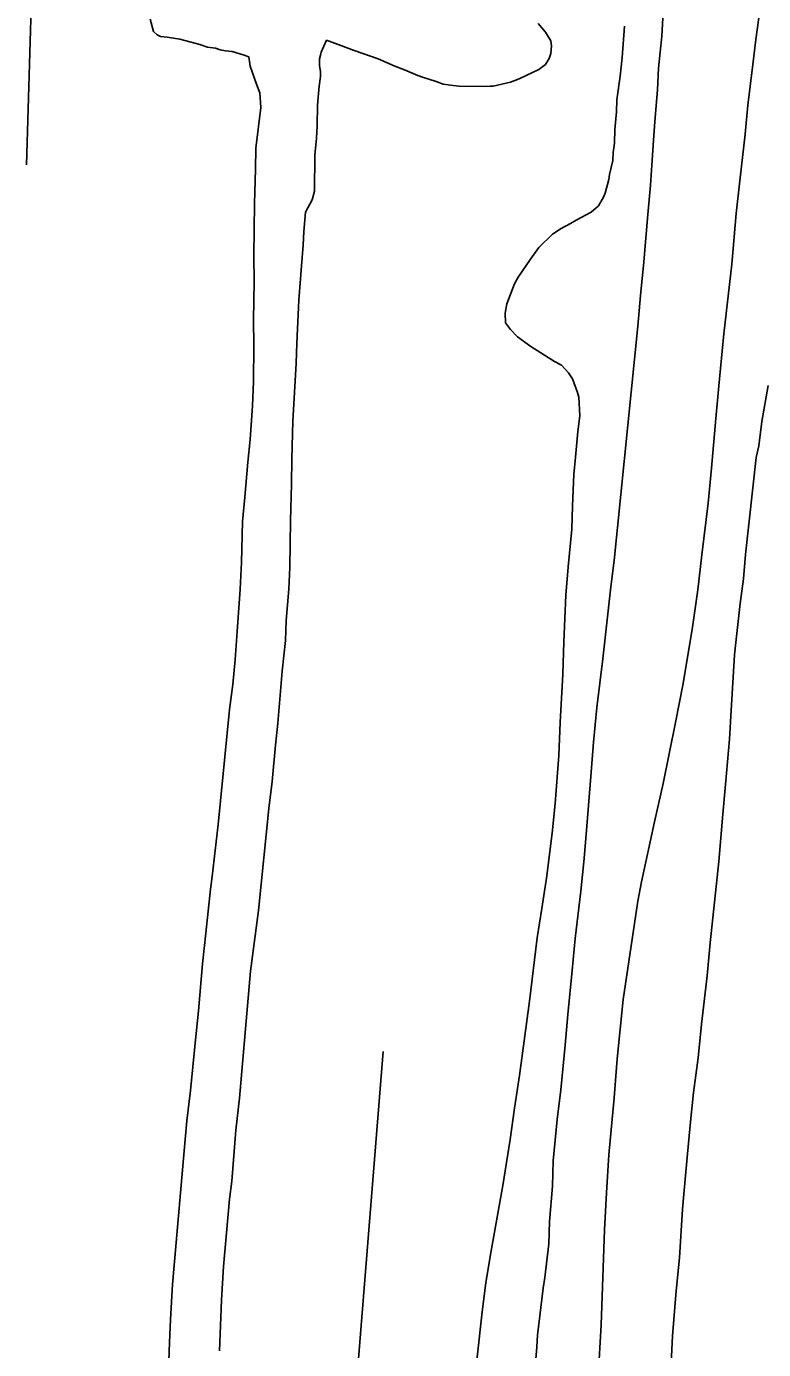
# Model space of a CAD drawing. Extents: x 3355677 to 3393573, y 612928 to 638357.
# Drawn here: x 3360531 to 3361105, y 627448 to 628478 of the extents above; entities that cross this region are included whole.
import ezdxf

# ---------------------------------------------------------------- set-up
doc = ezdxf.new("R2010")
doc.units = 0
doc.layers.add('V-SITE-VEGE', color=7, linetype='Continuous')
doc.layers.add('V-TOPO-SHOR', color=7, linetype='Continuous')

msp = doc.modelspace()

# ---------------------------------------------------------------- linework, layer by layer
at = {"layer": 'V-SITE-VEGE'}
for p, q in [((3361099.4, 628468.3), (3361103.3, 628496.6)), ((3360630.3, 628474.6), (3360627.7, 628484)), ((3361027.2, 628489.7), (3361026.2, 628470.8)), ((3360633.1, 628471.8), (3360630.3, 628474.6)), ((3360635.8, 628470.6), (3360633.1, 628471.8)), ((3360929.8, 628480.7), (3360935.6, 628473.9)), ((3360935.6, 628473.9), (3360939.9, 628467.2)), ((3360995.3, 628454.3), (3360997.1, 628478.7)), ((3360640.9, 628470.1), (3360635.8, 628470.6)), ((3360650.7, 628468.4), (3360640.9, 628470.1)), ((3360666.4, 628464.3), (3360650.7, 628468.4)), ((3360672.3, 628462.2), (3360666.4, 628464.3)), ((3360678.6, 628461.4), (3360672.3, 628462.2)), ((3360682.2, 628460.1), (3360678.6, 628461.4)), ((3360765, 628467.8), (3360760.9, 628458.4)), ((3360778.3, 628462.9), (3360765, 628467.8)), ((3360786.5, 628459.6), (3360778.3, 628462.9)), ((3360940.2, 628463.2), (3360939.8, 628457.3)), ((3360939.9, 628467.2), (3360940.2, 628463.2)), ((3361026.2, 628470.8), (3361023.5, 628446)), ((3361097.2, 628448.7), (3361099.4, 628468.3)), ((3360686.5, 628459.3), (3360682.2, 628460.1)), ((3360691.6, 628458.8), (3360686.5, 628459.3)), ((3360700.2, 628456.4), (3360691.6, 628458.8)), ((3360704.5, 628454.7), (3360700.2, 628456.4)), ((3360705.6, 628447.6), (3360704.5, 628454.7)), ((3360759.7, 628453.3), (3360759.6, 628447.7)), ((3360760.5, 628456), (3360759.7, 628453.3)), ((3360760.9, 628458.4), (3360760.5, 628456)), ((3360805.4, 628453.1), (3360786.5, 628459.6)), ((3360818.3, 628447.4), (3360805.4, 628453.1)), ((3360938.5, 628453.4), (3360935.7, 628448.7)), ((3360939.8, 628457.3), (3360938.5, 628453.4)), ((3360993.9, 628439.7), (3360995.3, 628454.3)), ((3360710.6, 628433.4), (3360705.6, 628447.6)), ((3360759.6, 628447.7), (3360760.3, 628443.4)), ((3360760.3, 628443.4), (3360760.3, 628439.5)), ((3360825.8, 628444.6), (3360818.3, 628447.4)), ((3360836.3, 628440.1), (3360825.8, 628444.6)), ((3360930.5, 628444.8), (3360920.6, 628440.2)), ((3360935.7, 628448.7), (3360930.5, 628444.8)), ((3361023.5, 628446), (3361022.9, 628429.1)), ((3361093.3, 628417.2), (3361097.2, 628448.7)), ((3360713.2, 628426.6), (3360710.6, 628433.4)), ((3360759.4, 628432), (3360758.9, 628426.1)), ((3360760.3, 628439.5), (3360759.4, 628432)), ((3360839.9, 628438.9), (3360836.3, 628440.1)), ((3360850.5, 628435.6), (3360839.9, 628438.9)), ((3360855.9, 628433.5), (3360850.5, 628435.6)), ((3360863.8, 628432.3), (3360855.9, 628433.5)), ((3360868.5, 628431.8), (3360863.8, 628432.3)), ((3360888.2, 628431.6), (3360868.5, 628431.8)), ((3360892.6, 628431.9), (3360888.2, 628431.6)), ((3360894.9, 628431.9), (3360892.6, 628431.9)), ((3360908.4, 628434.9), (3360894.9, 628431.9)), ((3360915.1, 628437.5), (3360908.4, 628434.9)), ((3360920.6, 628440.2), (3360915.1, 628437.5)), ((3360991.3, 628421.2), (3360993.9, 628439.7)), ((3360713.9, 628415.2), (3360713.2, 628426.6)), ((3360758.9, 628426.1), (3360758, 628417)), ((3360990.8, 628411.8), (3360991.3, 628421.2)), ((3361022.9, 628429.1), (3361020.7, 628404.3)), ((3360710, 628383.7), (3360713.9, 628415.2)), ((3360758, 628417), (3360757.8, 628400.9)), ((3360989.5, 628398), (3360990.8, 628411.8)), ((3361091, 628394.4), (3361093.3, 628417.2)), ((3360757.8, 628400.9), (3360757.3, 628391.4)), ((3361020.7, 628404.3), (3361019.6, 628385.8)), ((3360757.3, 628391.4), (3360756, 628378.1)), ((3360989.3, 628387.4), (3360989.5, 628398)), ((3361087, 628358.2), (3361091, 628394.4)), ((3360709.8, 628367.2), (3360710, 628383.7)), ((3360988, 628374), (3360988.4, 628380.3)), ((3360988.4, 628380.3), (3360989.3, 628387.4)), ((3361019.6, 628385.8), (3361017.3, 628354.7)), ((3360756, 628378.1), (3360755.6, 628350.1)), ((3360985.5, 628363), (3360988, 628374)), ((3360709, 628340.4), (3360709.8, 628367.2)), ((3360982.1, 628348.5), (3360985, 628359.1)), ((3360985, 628359.1), (3360985.5, 628363)), ((3361084, 628332.6), (3361087, 628358.2)), ((3360755.6, 628350.1), (3360754, 628343.4)), ((3360980.9, 628345.3), (3360982.1, 628348.5)), ((3361017.3, 628354.7), (3361015.4, 628331.9)), ((3360708.5, 628299.9), (3360709, 628340.4)), ((3360754, 628343.4), (3360748.7, 628333.6)), ((3360971.3, 628333.6), (3360976.9, 628338.7)), ((3360976.9, 628338.7), (3360980.9, 628345.3)), ((3360748.7, 628333.6), (3360747.4, 628318.7)), ((3360955.1, 628324.8), (3360959.4, 628327.5)), ((3360959.4, 628327.5), (3360971.3, 628333.6)), ((3361015.4, 628331.9), (3361012.2, 628294.9)), ((3361080.7, 628293.3), (3361084, 628332.6)), ((3360747.4, 628318.7), (3360746.8, 628308)), ((3360930.4, 628306.2), (3360941.2, 628316.7)), ((3360941.2, 628316.7), (3360947.9, 628320.9)), ((3360947.9, 628320.9), (3360955.1, 628324.8)), ((3360746.8, 628308), (3360745.5, 628291.9)), ((3360708.7, 628279.4), (3360708.5, 628299.9)), ((3360914.4, 628283.1), (3360924, 628297.2)), ((3360924, 628297.2), (3360930.4, 628306.2)), ((3360745.5, 628291.9), (3360744.9, 628281.7)), ((3361012.2, 628294.9), (3361009.5, 628268.9)), ((3361074.5, 628239), (3361080.7, 628293.3)), ((3360708.3, 628249.8), (3360708.7, 628279.4)), ((3360744.9, 628281.7), (3360743.6, 628265.1)), ((3360905.4, 628262.3), (3360911.5, 628278)), ((3360911.5, 628278), (3360914.4, 628283.1)), ((3360743.6, 628265.1), (3360741.9, 628231.7)), ((3361009.5, 628268.9), (3361007.6, 628244.9)), ((3360904.2, 628254.9), (3360905.4, 628262.3)), ((3360904.5, 628247.4), (3360904.2, 628254.9)), ((3360708.4, 628229.7), (3360708.3, 628249.8)), ((3360908.3, 628242.2), (3360904.5, 628247.4)), ((3361007.6, 628244.9), (3360989.2, 628062.4)), ((3360913.8, 628236.6), (3360908.3, 628242.2)), ((3360924.3, 628229), (3360913.8, 628236.6)), ((3361070.5, 628198.4), (3361074.5, 628239)), ((3360708.1, 628201.8), (3360708.4, 628229.7)), ((3360741.9, 628231.7), (3360741.4, 628215.9)), ((3360942.7, 628217.4), (3360924.3, 628229)), ((3360741.4, 628215.9), (3360738.8, 628171)), ((3360948.2, 628214.5), (3360942.7, 628217.4)), ((3360953.6, 628208.6), (3360948.2, 628214.5)), ((3360956.7, 628203.8), (3360953.6, 628208.6)), ((3360960.5, 628193.1), (3360956.7, 628203.8)), ((3360707.5, 628182.9), (3360708.1, 628201.8)), ((3360961.6, 628189.6), (3360960.5, 628193.1)), ((3361068.2, 628172.9), (3361070.5, 628198.4)), ((3361109.1, 628198.7), (3361104, 628170.5)), ((3360705.6, 628156.5), (3360707.5, 628182.9)), ((3360962.3, 628175), (3360961.6, 628189.6)), ((3360960.9, 628162.8), (3360962.3, 628175)), ((3361065, 628134.3), (3361068.2, 628172.9)), ((3360738.8, 628171), (3360738.1, 628141.5)), ((3360959.1, 628142.7), (3360960.9, 628162.8)), ((3361104, 628170.5), (3361101.8, 628151.6)), ((3360703.8, 628138.8), (3360705.6, 628156.5)), ((3360738.1, 628141.5), (3360737.8, 628121.8)), ((3360957.7, 628129.3), (3360959.1, 628142.7)), ((3361099.7, 628142.5), (3361091.3, 628067)), ((3361101.8, 628151.6), (3361099.7, 628142.5)), ((3360701.5, 628111.6), (3360703.8, 628138.8)), ((3361062.3, 628107.1), (3361065, 628134.3)), ((3360737.8, 628121.8), (3360737.1, 628093.1)), ((3360956.7, 628104.9), (3360957.7, 628129.3)), ((3360699.6, 628092.7), (3360701.5, 628111.6)), ((3360956, 628086.8), (3360956.7, 628104.9)), ((3361057.4, 628066.6), (3361062.3, 628107.1)), ((3360698.9, 628060.8), (3360699.6, 628092.7)), ((3360737.1, 628093.1), (3360736.6, 628057.2)), ((3360953.3, 628057.3), (3360956, 628086.8)), ((3360697.8, 628040), (3360698.9, 628060.8)), ((3360989.2, 628062.4), (3360986.6, 628041.9)), ((3361054.3, 628039.5), (3361057.4, 628066.6)), ((3361091.3, 628067), (3361089.9, 628048.1)), ((3360736.6, 628057.2), (3360735.6, 628039.9)), ((3360951.5, 628035.2), (3360953.3, 628057.3)), ((3360695.4, 628006.9), (3360697.8, 628040)), ((3360735.6, 628039.9), (3360733.7, 628015.5)), ((3360986.6, 628041.9), (3360980.4, 627985.6)), ((3361050, 628010.4), (3361054.3, 628039.5)), ((3361089.9, 628048.1), (3361087.3, 628028.8)), ((3360949.8, 627999), (3360951.5, 628035.2)), ((3361087.3, 628028.8), (3361083.8, 627998.5)), ((3360733.7, 628015.5), (3360733.2, 628000.1)), ((3361042.8, 627966.4), (3361050, 628010.4)), ((3360694, 627985.3), (3360695.4, 628006.9)), ((3360733.2, 628000.1), (3360730.5, 627976.1)), ((3360949.1, 627973.8), (3360949.8, 627999)), ((3361083.8, 627998.5), (3361082.8, 627988.7)), ((3361082.8, 627988.7), (3361080.3, 627945.4)), ((3360692.2, 627965.6), (3360694, 627985.3)), ((3360980.4, 627985.6), (3360975.6, 627947.9)), ((3360730.5, 627976.1), (3360729.1, 627960.4)), ((3360947.1, 627936), (3360949.1, 627973.8)), ((3361036.9, 627936.1), (3361042.8, 627966.4)), ((3360689.6, 627946.3), (3360692.2, 627965.6)), ((3360729.1, 627960.4), (3360727.2, 627935.6)), ((3360680.6, 627856.6), (3360689.6, 627946.3)), ((3360975.6, 627947.9), (3360972.9, 627920.7)), ((3360727.2, 627935.6), (3360725.4, 627918.3)), ((3360946, 627910.4), (3360947.1, 627936)), ((3361027.2, 627888.5), (3361036.9, 627936.1)), ((3361080.3, 627945.4), (3361078.9, 627923)), ((3360725.4, 627918.3), (3360722.7, 627890)), ((3360972.9, 627920.7), (3360971, 627894)), ((3361078.9, 627923), (3361075.7, 627887.9)), ((3360943.1, 627873), (3360946, 627910.4)), ((3360971, 627894), (3360967.7, 627855.4)), ((3360722.7, 627890), (3360720.1, 627869.1)), ((3361020.6, 627858.7), (3361027.2, 627888.5)), ((3361075.7, 627887.9), (3361073.8, 627864.7)), ((3360720.1, 627869.1), (3360712, 627789.6)), ((3360940.9, 627849.8), (3360943.1, 627873)), ((3361073.8, 627864.7), (3361070.6, 627827.7)), ((3360676.1, 627816.1), (3360680.6, 627856.6)), ((3360967.7, 627855.4), (3360965.8, 627830.2)), ((3361010.5, 627811.9), (3361020.6, 627858.7)), ((3360936.5, 627814.8), (3360940.9, 627849.8)), ((3360965.8, 627830.2), (3360963.2, 627804.6)), ((3361070.6, 627827.7), (3361063.9, 627764.4)), ((3360674.8, 627806.3), (3360676.1, 627816.1)), ((3360932.7, 627791.2), (3360936.5, 627814.8)), ((3361007.6, 627797), (3361010.5, 627811.9)), ((3360671.2, 627772), (3360674.8, 627806.3)), ((3360963.2, 627804.6), (3360958.8, 627767.7)), ((3360929.2, 627768.4), (3360932.7, 627791.2)), ((3360996, 627720.3), (3361007.6, 627797)), ((3360712, 627789.6), (3360705.9, 627742.4)), ((3360668.6, 627748), (3360671.2, 627772)), ((3360923.1, 627718.9), (3360929.2, 627768.4)), ((3360958.8, 627767.7), (3360956.5, 627742.9)), ((3361063.9, 627764.4), (3361061.6, 627738.8)), ((3360665.4, 627711.4), (3360668.6, 627748)), ((3360705.9, 627742.4), (3360697.2, 627643.3)), ((3360956.5, 627742.9), (3360952.9, 627708.6)), ((3361061.6, 627738.8), (3361057.2, 627701)), ((3360915.3, 627661.1), (3360923.1, 627718.9)), ((3360991.5, 627673.9), (3360996, 627720.3)), ((3360662.7, 627686.3), (3360665.4, 627711.4)), ((3360952.9, 627708.6), (3360951, 627684.6)), ((3361057.2, 627701), (3361054.5, 627674.7)), ((3360659.1, 627649.3), (3360662.7, 627686.3)), ((3360951, 627684.6), (3360947.5, 627650)), ((3360989.1, 627643.6), (3360991.5, 627673.9)), ((3361054.5, 627674.7), (3361051, 627647.9)), ((3360911.4, 627635.5), (3360915.3, 627661.1)), ((3360656.4, 627625.7), (3360659.1, 627649.3)), ((3360947.5, 627650), (3360944.8, 627626.8)), ((3361051, 627647.9), (3361048.4, 627622.4)), ((3360697.2, 627643.3), (3360694.5, 627618.5)), ((3360985, 627599.1), (3360989.1, 627643.6)), ((3360908, 627611.1), (3360911.4, 627635.5)), ((3360944.8, 627626.8), (3360941.6, 627594.5)), ((3360654.2, 627602.4), (3360656.4, 627625.7)), ((3360694.5, 627618.5), (3360691.3, 627578.7)), ((3361048.4, 627622.4), (3361044.7, 627583)), ((3360902.4, 627575.3), (3360908, 627611.1)), ((3360645, 627498.2), (3360654.2, 627602.4)), ((3360983.1, 627569.6), (3360985, 627599.1)), ((3360941.6, 627594.5), (3360941, 627574.9)), ((3360691.3, 627578.7), (3360689.5, 627564.6)), ((3360892.7, 627521.5), (3360902.4, 627575.3)), ((3360941, 627574.9), (3360938.7, 627547.3)), ((3361044.7, 627583), (3361042.4, 627557)), ((3360689.5, 627564.6), (3360684.9, 627512.2)), ((3360981.6, 627540.9), (3360983.1, 627569.6)), ((3361042.4, 627557), (3361040, 627518.9)), ((3360938.7, 627547.3), (3360938.1, 627530)), ((3360979.1, 627466.8), (3360981.6, 627540.9)), ((3360938.1, 627530), (3360935, 627503.6)), ((3360889.2, 627499.5), (3360892.7, 627521.5)), ((3361040, 627518.9), (3361037.3, 627493.3)), ((3360684.9, 627512.2), (3360683.4, 627485.9)), ((3360935, 627503.6), (3360933.7, 627495.4)), ((3360643.5, 627471), (3360645, 627498.2)), ((3360886.2, 627477), (3360889.2, 627499.5)), ((3360933.7, 627495.4), (3360929.3, 627458.8)), ((3361037.3, 627493.3), (3361034.5, 627458.3)), ((3360683.4, 627485.9), (3360681.8, 627446.5)), ((3360882.2, 627439.3), (3360886.2, 627477)), ((3360642.8, 627452.9), (3360643.5, 627471)), ((3360977.5, 627439.7), (3360979.1, 627466.8)), ((3360639.4, 627367), (3360642.8, 627452.9)), ((3360929.3, 627458.8), (3360928.8, 627449.7)), ((3361034.5, 627458.3), (3361033.4, 627436.6)), ((3360928.8, 627449.7), (3360926.5, 627419))]:
    msp.add_line(p, q, dxfattribs=at)
at = {"layer": 'V-TOPO-SHOR'}
for p, q in [((3360549.6, 628976.4), (3360531.4, 628370.5)), ((3360745.7, 626892.2), (3360809.3, 627679.8))]:
    msp.add_line(p, q, dxfattribs=at)

doc.saveas('drawing.dxf')
